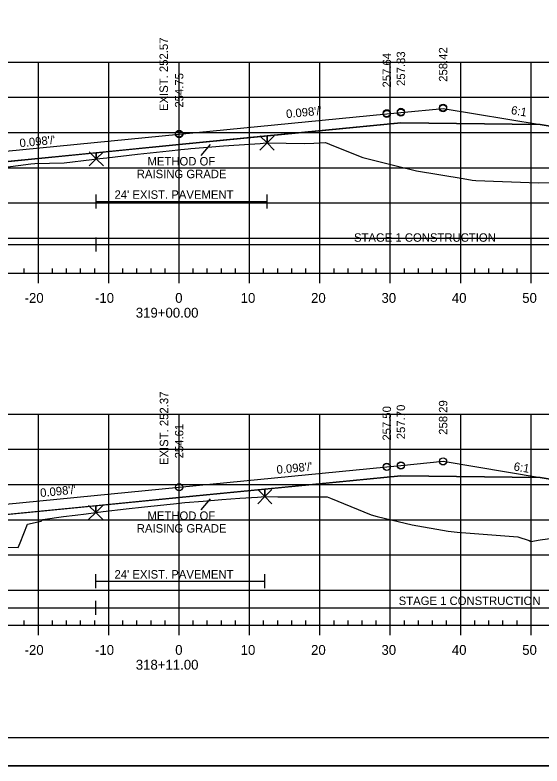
# Model space of a CAD drawing. Extents: x 1365647 to 1367999, y 387113 to 400173.
# Drawn here: x 1365870.8 to 1365945.6, y 398893 to 398999.7 of the extents above; entities that cross this region are included whole.
import ezdxf

# ---------------------------------------------------------------- set-up
doc = ezdxf.new("R2010")
doc.units = 0
for name, color, linetype in [('R_Alt Surface', 7, 'Continuous'), ('R_Axis', 7, 'Continuous'), ('R_Axis Annot', 7, 'Continuous'), ('R_Border', 7, 'Continuous'), ('R_Contours', 7, 'Continuous'), ('R_Detour', 7, 'Continuous'), ('R_Dimension', 7, 'Continuous'), ('R_Exist Surface', 7, 'Continuous'), ('R_Fin Surface', 7, 'Continuous'), ('R_Fin Surface Annot', 7, 'Continuous'), ('R_Grid', 7, 'Continuous'), ('R_No Plot', 7, 'Continuous'), ('R_Water', 7, 'Continuous'), ('R_Xsect Elev', 7, 'Continuous')]:
    doc.layers.add(name, color=color, linetype=linetype)

msp = doc.modelspace()

# ---------------------------------------------------------------- linework, layer by layer
at = {"layer": 'R_Alt Surface'}
for points in [[(1365835.17, 398975.47), (1365862.59, 398978.16), (1365894.09, 398981.26), (1365925.59, 398984.34), (1365945.36, 398984.1)], [(1365833.84, 398925.91), (1365841.02, 398925.91), (1365894.09, 398931.12), (1365925.59, 398934.2), (1365945.36, 398933.96)]]:
    msp.add_lwpolyline(points, dxfattribs=at)
at = {"layer": 'R_Axis'}
for p, q in [((1365749.09, 398962.97), (1366039.09, 398962.97)), ((1365872.09, 398962.97), (1365872.09, 398963.67)), ((1365874.09, 398961.57), (1365874.09, 398962.97)), ((1365876.09, 398962.97), (1365876.09, 398963.67)), ((1365878.09, 398962.97), (1365878.09, 398963.67)), ((1365880.09, 398962.97), (1365880.09, 398963.67)), ((1365882.09, 398962.97), (1365882.09, 398963.67)), ((1365884.09, 398961.57), (1365884.09, 398962.97)), ((1365886.09, 398962.97), (1365886.09, 398963.67)), ((1365888.09, 398962.97), (1365888.09, 398963.67)), ((1365890.09, 398962.97), (1365890.09, 398963.67)), ((1365892.09, 398962.97), (1365892.09, 398963.67)), ((1365894.09, 398961.57), (1365894.09, 398962.97)), ((1365896.09, 398962.97), (1365896.09, 398963.67)), ((1365898.09, 398962.97), (1365898.09, 398963.67)), ((1365900.09, 398962.97), (1365900.09, 398963.67)), ((1365902.09, 398962.97), (1365902.09, 398963.67)), ((1365904.09, 398961.57), (1365904.09, 398962.97)), ((1365906.09, 398962.97), (1365906.09, 398963.67)), ((1365908.09, 398962.97), (1365908.09, 398963.67)), ((1365910.09, 398962.97), (1365910.09, 398963.67)), ((1365912.09, 398962.97), (1365912.09, 398963.67)), ((1365914.09, 398961.57), (1365914.09, 398962.97)), ((1365916.09, 398962.97), (1365916.09, 398963.67)), ((1365918.09, 398962.97), (1365918.09, 398963.67)), ((1365920.09, 398962.97), (1365920.09, 398963.67)), ((1365922.09, 398962.97), (1365922.09, 398963.67)), ((1365924.09, 398961.57), (1365924.09, 398962.97)), ((1365926.09, 398962.97), (1365926.09, 398963.67)), ((1365928.09, 398962.97), (1365928.09, 398963.67)), ((1365930.09, 398962.97), (1365930.09, 398963.67)), ((1365932.09, 398962.97), (1365932.09, 398963.67)), ((1365934.09, 398961.57), (1365934.09, 398962.97)), ((1365936.09, 398962.97), (1365936.09, 398963.67)), ((1365938.09, 398962.97), (1365938.09, 398963.67)), ((1365940.09, 398962.97), (1365940.09, 398963.67)), ((1365942.09, 398962.97), (1365942.09, 398963.67)), ((1365944.09, 398961.57), (1365944.09, 398962.97)), ((1365872.09, 398912.97), (1365872.09, 398913.67)), ((1365876.09, 398912.97), (1365876.09, 398913.67)), ((1365878.09, 398912.97), (1365878.09, 398913.67)), ((1365880.09, 398912.97), (1365880.09, 398913.67)), ((1365882.09, 398912.97), (1365882.09, 398913.67)), ((1365886.09, 398912.97), (1365886.09, 398913.67)), ((1365888.09, 398912.97), (1365888.09, 398913.67)), ((1365890.09, 398912.97), (1365890.09, 398913.67)), ((1365892.09, 398912.97), (1365892.09, 398913.67)), ((1365896.09, 398912.97), (1365896.09, 398913.67)), ((1365898.09, 398912.97), (1365898.09, 398913.67)), ((1365900.09, 398912.97), (1365900.09, 398913.67)), ((1365902.09, 398912.97), (1365902.09, 398913.67)), ((1365906.09, 398912.97), (1365906.09, 398913.67)), ((1365908.09, 398912.97), (1365908.09, 398913.67)), ((1365910.09, 398912.97), (1365910.09, 398913.67)), ((1365912.09, 398912.97), (1365912.09, 398913.67)), ((1365916.09, 398912.97), (1365916.09, 398913.67)), ((1365918.09, 398912.97), (1365918.09, 398913.67)), ((1365920.09, 398912.97), (1365920.09, 398913.67)), ((1365922.09, 398912.97), (1365922.09, 398913.67)), ((1365926.09, 398912.97), (1365926.09, 398913.67)), ((1365928.09, 398912.97), (1365928.09, 398913.67)), ((1365930.09, 398912.97), (1365930.09, 398913.67)), ((1365932.09, 398912.97), (1365932.09, 398913.67)), ((1365936.09, 398912.97), (1365936.09, 398913.67)), ((1365938.09, 398912.97), (1365938.09, 398913.67)), ((1365940.09, 398912.97), (1365940.09, 398913.67)), ((1365942.09, 398912.97), (1365942.09, 398913.67)), ((1365749.09, 398912.97), (1366039.09, 398912.97)), ((1365874.09, 398911.57), (1365874.09, 398912.97)), ((1365884.09, 398911.57), (1365884.09, 398912.97)), ((1365894.09, 398911.57), (1365894.09, 398912.97)), ((1365904.09, 398911.57), (1365904.09, 398912.97)), ((1365914.09, 398911.57), (1365914.09, 398912.97)), ((1365924.09, 398911.57), (1365924.09, 398912.97)), ((1365934.09, 398911.57), (1365934.09, 398912.97)), ((1365944.09, 398911.57), (1365944.09, 398912.97))]:
    msp.add_line(p, q, dxfattribs=at)
at = {"layer": 'R_Border'}
msp.add_line((1366052.27, 398896.97), (1365736.09, 398896.97), dxfattribs=at)
at = {"layer": 'R_Contours'}
for p, q in [((1365906.57, 398982.48), (1365894.09, 398981.26)), ((1365906.57, 398981.48), (1365906.57, 398982.48)), ((1365906.57, 398982.48), (1365906.57, 398981.48)), ((1365894.09, 398981.26), (1365882.32, 398980.1)), ((1365882.32, 398980.1), (1365862.59, 398978.16)), ((1365882.32, 398980.1), (1365882.32, 398979.21)), ((1365882.32, 398979.21), (1365882.32, 398980.1)), ((1365906.25, 398932.31), (1365894.09, 398931.12)), ((1365906.25, 398932.31), (1365906.25, 398931.24)), ((1365906.25, 398931.24), (1365906.25, 398932.31)), ((1365894.09, 398931.12), (1365882.23, 398929.96)), ((1365882.23, 398929.96), (1365844.95, 398926.3)), ((1365882.23, 398928.99), (1365882.23, 398929.96)), ((1365882.23, 398929.96), (1365882.23, 398928.99))]:
    msp.add_line(p, q, dxfattribs=at)
for points in [[(1365945.36, 398984.1), (1365925.59, 398984.34), (1365906.57, 398982.48)], [(1365975.15, 398975.54), (1365953.59, 398982.72), (1365945.36, 398984.1)], [(1365882.32, 398979.21), (1365883.81, 398979.38), (1365888.18, 398979.89), (1365892.66, 398980.36), (1365894.35, 398980.53), (1365895.39, 398980.64), (1365895.73, 398980.68), (1365898.75, 398980.94), (1365900.41, 398981.07), (1365905.58, 398981.42), (1365906.47, 398981.48), (1365906.57, 398981.48)], [(1365906.57, 398981.48), (1365909.27, 398981.45), (1365911.87, 398981.42), (1365913.2, 398981.47), (1365914.87, 398981.56), (1365916.02, 398981.07), (1365920.19, 398979.42), (1365924.91, 398978.25), (1365927.8, 398977.54), (1365934.43, 398976.42), (1365935.74, 398976.19), (1365936.24, 398976.17), (1365945.1, 398975.83), (1365948.34, 398975.86), (1365957.65, 398975.71), (1365975.15, 398975.54)], [(1365846.83, 398976.61), (1365857.04, 398976.41), (1365861.42, 398975.56), (1365863.4, 398975.12), (1365864.89, 398976.17), (1365866.52, 398977.65), (1365871.2, 398978.3), (1365873.03, 398978.51), (1365873.58, 398978.55), (1365877.74, 398978.66), (1365881.66, 398979.13), (1365882.32, 398979.21)], [(1365945.36, 398933.96), (1365925.59, 398934.2), (1365906.25, 398932.31)], [(1365975.99, 398925.12), (1365975.51, 398925.28), (1365975.39, 398925.32), (1365969.8, 398927.19), (1365953.59, 398932.59), (1365945.36, 398933.96)], [(1365882.23, 398928.99), (1365883.31, 398929.13), (1365886.54, 398929.52), (1365889.15, 398929.8), (1365894.19, 398930.34), (1365894.49, 398930.38), (1365894.91, 398930.42), (1365897.49, 398930.62), (1365900.14, 398930.82), (1365902.71, 398931.02), (1365905.22, 398931.18), (1365906.25, 398931.24)], [(1365906.25, 398931.24), (1365908.13, 398931.22), (1365911.86, 398931.2), (1365915.01, 398931.21), (1365915.11, 398931.2), (1365915.58, 398931.02), (1365921.35, 398928.68), (1365922.22, 398928.44), (1365927.19, 398927.26), (1365932.32, 398926.32), (1365933.57, 398926.18), (1365935.43, 398926.05), (1365942.22, 398925.55), (1365943.81, 398925.02), (1365944.05, 398924.88), (1365945.4, 398925.11), (1365947.12, 398925.35)], [(1365844.95, 398926.3), (1365847.19, 398926.33), (1365856.37, 398926.25), (1365860.74, 398925.99), (1365862.78, 398925.11), (1365865.16, 398924.02), (1365869.25, 398924.05), (1365871.2, 398924.01), (1365871.49, 398924.7), (1365872.54, 398927.32), (1365874.47, 398927.78), (1365874.71, 398928), (1365877.64, 398928.43), (1365879.32, 398928.62), (1365880.87, 398928.82), (1365882.23, 398928.99)]]:
    msp.add_lwpolyline(points, dxfattribs=at)
at = {"layer": 'R_Detour'}
for p, q in [((1365906.57, 398981.48), (1365906.57, 398982.48)), ((1365882.32, 398979.21), (1365882.32, 398980.1)), ((1365906.25, 398931.24), (1365906.25, 398932.31)), ((1365882.23, 398928.99), (1365882.23, 398929.96))]:
    msp.add_line(p, q, dxfattribs=at)
at = {"layer": 'R_Dimension'}
for p, q in [((1365897.21, 398979.7), (1365898.53, 398981.28)), ((1365897.21, 398929.36), (1365898.53, 398930.93))]:
    msp.add_line(p, q, dxfattribs=at)
at = {"layer": 'R_Exist Surface'}
for points in [[(1365866.52, 398977.65), (1365871.2, 398978.3), (1365873.03, 398978.51), (1365873.58, 398978.55), (1365877.74, 398978.66), (1365881.66, 398979.13), (1365882.32, 398979.21), (1365883.81, 398979.38), (1365888.18, 398979.89), (1365892.66, 398980.36), (1365894.35, 398980.53), (1365895.39, 398980.64), (1365895.73, 398980.68), (1365898.75, 398980.94), (1365900.41, 398981.07), (1365905.58, 398981.42), (1365906.47, 398981.48), (1365906.57, 398981.48), (1365909.27, 398981.45), (1365911.87, 398981.42), (1365913.2, 398981.47), (1365914.87, 398981.56), (1365916.02, 398981.07), (1365920.19, 398979.42), (1365924.91, 398978.25), (1365927.8, 398977.54), (1365934.43, 398976.42), (1365935.74, 398976.19), (1365936.24, 398976.17), (1365945.1, 398975.83), (1365948.34, 398975.86)], [(1365869.25, 398924.05), (1365871.2, 398924.01), (1365871.49, 398924.7), (1365872.54, 398927.32), (1365874.47, 398927.78), (1365874.71, 398928), (1365877.64, 398928.43), (1365879.32, 398928.62), (1365880.87, 398928.82), (1365882.23, 398928.99), (1365883.31, 398929.13), (1365886.54, 398929.52), (1365889.15, 398929.8), (1365894.19, 398930.34), (1365894.49, 398930.38), (1365894.91, 398930.42), (1365897.49, 398930.62), (1365900.14, 398930.82), (1365902.71, 398931.02), (1365905.22, 398931.18), (1365906.25, 398931.24), (1365908.13, 398931.22), (1365911.86, 398931.2), (1365915.01, 398931.21), (1365915.11, 398931.2), (1365915.58, 398931.02), (1365921.35, 398928.68), (1365922.22, 398928.44), (1365927.19, 398927.26), (1365932.32, 398926.32), (1365933.57, 398926.18), (1365935.43, 398926.05), (1365942.22, 398925.55), (1365943.81, 398925.02), (1365944.05, 398924.88), (1365945.4, 398925.11), (1365947.12, 398925.35)]]:
    msp.add_lwpolyline(points, dxfattribs=at)
at = {"layer": 'R_Fin Surface'}
for points in [[(1365822.42, 398976.82), (1365830.68, 398974.07), (1365834.59, 398975.37), (1365835.17, 398975.47), (1365856.59, 398979.04), (1365862.59, 398979.63), (1365864.59, 398979.82), (1365894.09, 398982.71), (1365923.59, 398985.61), (1365925.59, 398985.8), (1365931.59, 398986.39), (1365945.36, 398984.1), (1365953.59, 398982.72), (1365975.15, 398975.54)], [(1365821.59, 398926), (1365827.85, 398923.91), (1365833.84, 398925.91), (1365834.59, 398926.16), (1365856.59, 398928.91), (1365862.59, 398929.49), (1365864.59, 398929.69), (1365894.09, 398932.58), (1365923.59, 398935.47), (1365925.59, 398935.67), (1365931.59, 398936.26), (1365945.36, 398933.96), (1365953.59, 398932.59), (1365969.8, 398927.19), (1365975.39, 398925.32), (1365975.51, 398925.28), (1365975.99, 398925.12), (1365977.09, 398924.76), (1365977.2, 398924.72), (1365977.23, 398924.71), (1365978.55, 398924.27), (1365982.45, 398922.97), (1365987.4, 398924.62)]]:
    msp.add_lwpolyline(points, dxfattribs=at)
at = {"layer": 'R_Grid'}
for p, q in [((1365749.09, 398992.97), (1366039.09, 398992.97)), ((1365874.09, 398962.97), (1365874.09, 398992.97)), ((1365884.09, 398962.97), (1365884.09, 398992.97)), ((1365894.09, 398962.97), (1365894.09, 398992.97)), ((1365904.09, 398962.97), (1365904.09, 398992.97)), ((1365914.09, 398962.97), (1365914.09, 398992.97)), ((1365924.09, 398962.97), (1365924.09, 398992.97)), ((1365934.09, 398962.97), (1365934.09, 398992.97)), ((1365944.09, 398962.97), (1365944.09, 398992.97)), ((1365749.09, 398987.97), (1366039.09, 398987.97)), ((1365749.09, 398982.97), (1366039.09, 398982.97)), ((1365749.09, 398977.97), (1366039.09, 398977.97)), ((1365749.09, 398972.97), (1366039.09, 398972.97)), ((1365749.09, 398967.97), (1366039.09, 398967.97)), ((1365749.09, 398962.97), (1366039.09, 398962.97)), ((1365749.09, 398942.97), (1366039.09, 398942.97)), ((1365874.09, 398912.97), (1365874.09, 398942.97)), ((1365884.09, 398912.97), (1365884.09, 398942.97)), ((1365894.09, 398912.97), (1365894.09, 398942.97)), ((1365904.09, 398912.97), (1365904.09, 398942.97)), ((1365914.09, 398912.97), (1365914.09, 398942.97)), ((1365924.09, 398912.97), (1365924.09, 398942.97)), ((1365934.09, 398912.97), (1365934.09, 398942.97)), ((1365944.09, 398912.97), (1365944.09, 398942.97)), ((1365749.09, 398937.97), (1366039.09, 398937.97)), ((1365749.09, 398932.97), (1366039.09, 398932.97)), ((1365749.09, 398927.97), (1366039.09, 398927.97)), ((1365749.09, 398922.97), (1366039.09, 398922.97)), ((1365749.09, 398917.97), (1366039.09, 398917.97)), ((1365749.09, 398912.97), (1366039.09, 398912.97))]:
    msp.add_line(p, q, dxfattribs=at)
at = {"layer": 'R_No Plot'}
msp.add_line((1365723.69, 398892.99), (1366057.03, 398892.99), dxfattribs=at)
msp.add_lwpolyline([(1365723.69, 399106.32), (1366057.03, 399106.32), (1366057.03, 398892.99), (1365723.69, 398892.99)], close=True, dxfattribs=at)
for points in [[(1365906.57, 398981.48), (1365905.57, 398982.48), (1365906.57, 398981.48), (1365905.57, 398980.48), (1365906.57, 398981.48), (1365907.57, 398980.48), (1365906.57, 398981.48), (1365907.57, 398982.48)], [(1365882.32, 398979.21), (1365881.32, 398980.21), (1365882.32, 398979.21), (1365881.32, 398978.21), (1365882.32, 398979.21), (1365883.32, 398978.21), (1365882.32, 398979.21), (1365883.32, 398980.21)], [(1365906.25, 398931.24), (1365905.25, 398932.24), (1365906.25, 398931.24), (1365905.25, 398930.24), (1365906.25, 398931.24), (1365907.25, 398930.24), (1365906.25, 398931.24), (1365907.25, 398932.24)], [(1365882.23, 398928.99), (1365881.23, 398929.99), (1365882.23, 398928.99), (1365881.23, 398927.99), (1365882.23, 398928.99), (1365883.23, 398927.99), (1365882.23, 398928.99), (1365883.23, 398929.99)]]:
    msp.add_lwpolyline(points, dxfattribs=at)
for centre in [(1365923.59, 398985.71), (1365923.59, 398985.69), (1365925.59, 398985.9), (1365925.59, 398985.89), (1365925.59, 398985.8), (1365931.59, 398986.49), (1365931.59, 398986.48), (1365931.59, 398986.39), (1365923.59, 398985.61), (1365894.09, 398982.81), (1365894.09, 398982.8), (1365894.09, 398982.71), (1365923.59, 398935.48), (1365925.59, 398935.68), (1365925.59, 398935.67), (1365925.59, 398935.65), (1365931.59, 398936.27), (1365931.59, 398936.26), (1365931.59, 398936.24), (1365923.59, 398935.47), (1365923.59, 398935.46), (1365894.09, 398932.59), (1365894.09, 398932.58), (1365894.09, 398932.57)]:
    msp.add_circle(centre, 0.5, dxfattribs=at)
at = {"layer": 'R_Water'}
for p, q in [((1365882.32, 398972.16), (1365882.32, 398974.16)), ((1365906.57, 398972.16), (1365906.57, 398974.16)), ((1365882.32, 398973.16), (1365906.57, 398973.16)), ((1365882.32, 398966.06), (1365882.32, 398968.06)), ((1365822.42, 398967.06), (1365882.32, 398967.06)), ((1365882.32, 398967.06), (1365975.15, 398967.06)), ((1365882.23, 398918.22), (1365882.23, 398920.22)), ((1365906.25, 398918.22), (1365906.25, 398920.22)), ((1365882.23, 398919.22), (1365906.25, 398919.22)), ((1365882.23, 398914.46), (1365882.23, 398916.46)), ((1365821.59, 398915.46), (1365882.23, 398915.46)), ((1365882.23, 398915.46), (1365987.4, 398915.46))]:
    msp.add_line(p, q, dxfattribs=at)

# ---------------------------------------------------------------- texts
at = {"layer": 'R_Axis Annot'}
for s, p in [('-20', (1365872.13, 398958.77)), ('-10', (1365882.13, 398958.77)), ('0', (1365893.53, 398958.77)), ('10', (1365902.83, 398958.77)), ('20', (1365912.83, 398958.77)), ('30', (1365922.83, 398958.77)), ('40', (1365932.83, 398958.77)), ('50', (1365942.83, 398958.77)), ('319+00.00', (1365887.93, 398956.67)), ('-20', (1365872.13, 398908.77)), ('-10', (1365882.13, 398908.77)), ('0', (1365893.53, 398908.77)), ('10', (1365902.83, 398908.77)), ('20', (1365912.83, 398908.77)), ('30', (1365922.83, 398908.77)), ('40', (1365932.83, 398908.77)), ('50', (1365942.83, 398908.77)), ('318+11.00', (1365887.93, 398906.67))]:
    msp.add_text(s, height=1.4, dxfattribs=at).set_placement(p)
at = {"layer": 'R_Fin Surface Annot'}
for s, rotation, p in [("0.098'/'", 5.5972, (1365909.34, 398985)), ('6:1', 350.5377, (1365941.18, 398985.59)), ("0.098'/'", 5.5972, (1365871.47, 398980.86)), ("0.098'/'", 5.5972, (1365907.99, 398934.47)), ('6:1', 350.5377, (1365941.55, 398934.98)), ("0.098'/'", 5.5972, (1365874.4, 398931.18))]:
    msp.add_text(s, height=1.2, rotation=rotation, dxfattribs=at).set_placement(p)
at = {"layer": 'R_Water'}
for s, p in [('METHOD OF', (1365889.59, 398978.28)), ('RAISING GRADE', (1365888.07, 398976.48)), ("24' EXIST. PAVEMENT", (1365884.91, 398973.55)), ('STAGE 1 CONSTRUCTION', (1365918.93, 398967.45)), ('METHOD OF', (1365889.59, 398927.94)), ('RAISING GRADE', (1365888.07, 398926.14)), ("24' EXIST. PAVEMENT", (1365884.91, 398919.61)), ('STAGE 1 CONSTRUCTION', (1365925.28, 398915.85))]:
    msp.add_text(s, height=1.2, dxfattribs=at).set_placement(p)
at = {"layer": 'R_Xsect Elev'}
for s, p in [('EXIST. 252.57', (1365892.5, 398986.02)), ('258.42', (1365932.19, 398990.17)), ('257.64', (1365924.19, 398989.36)), ('257.83', (1365926.19, 398989.58)), ('254.75', (1365894.69, 398986.5)), ('EXIST. 252.37', (1365892.54, 398935.73)), ('258.29', (1365932.19, 398940.03)), ('257.50', (1365924.19, 398939.2)), ('257.70', (1365926.19, 398939.4)), ('254.61', (1365894.69, 398936.68))]:
    msp.add_text(s, height=1.2, rotation=90, dxfattribs=at).set_placement(p)

doc.saveas('drawing.dxf')
